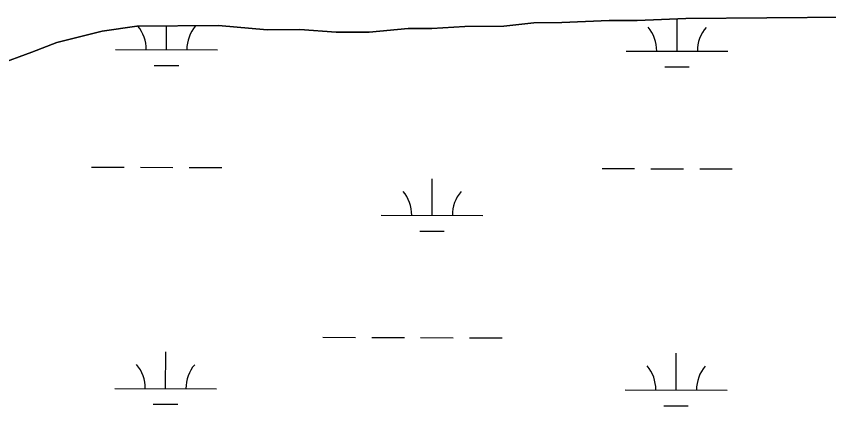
# Model space of a CAD drawing. Extents: x 3161665 to 3199565, y 885729 to 911164.
# Drawn here: x 3166366 to 3167164, y 892200 to 892582 of the extents above; entities that cross this region are included whole.
import ezdxf

# ---------------------------------------------------------------- set-up
doc = ezdxf.new("R2010")
doc.units = 0
doc.layers.add('V-SITE-VEGE', color=7, linetype='Continuous')
doc.layers.add('V-WETL-SWMP', color=7, linetype='Continuous')

msp = doc.modelspace()

# ---------------------------------------------------------------- linework, layer by layer
at = {"layer": 'V-SITE-VEGE'}
for p, q in [((3166948.29, 892577.9), (3166902.03, 892575.98)), ((3166976.05, 892578.13), (3166948.29, 892577.9)), ((3167023.85, 892580.07), (3166976.05, 892578.13)), ((3167276.81, 892582.16), (3167023.85, 892580.07)), ((3166484.04, 892572.52), (3166450.14, 892567.61)), ((3166564.24, 892573.18), (3166484.04, 892572.52)), ((3166612.09, 892568.95), (3166564.24, 892573.18)), ((3166644.48, 892569.22), (3166612.09, 892568.95)), ((3166679.98, 892566.43), (3166644.48, 892569.22)), ((3166750.91, 892570.1), (3166712.38, 892566.69)), ((3166774.05, 892570.29), (3166750.91, 892570.1)), ((3166806.43, 892572.1), (3166774.05, 892570.29)), ((3166844.98, 892572.42), (3166806.43, 892572.1)), ((3166874.27, 892575.75), (3166844.98, 892572.42)), ((3166902.03, 892575.98), (3166874.27, 892575.75)), ((3166450.14, 892567.61), (3166405.5, 892556.44)), ((3166712.38, 892566.69), (3166679.98, 892566.43)), ((3166405.5, 892556.44), (3166380.9, 892546.98)), ((3166380.9, 892546.98), (3166342.45, 892532.78))]:
    msp.add_line(p, q, dxfattribs=at)
at = {"layer": 'V-WETL-SWMP'}
for p, q in [((3166902.03, 892575.97), (3166948.29, 892577.9)), ((3166948.29, 892577.9), (3166976.05, 892578.13)), ((3166976.05, 892578.13), (3167023.85, 892580.07)), ((3167015.19, 892547.87), (3167015.27, 892579.72)), ((3167023.85, 892580.07), (3167276.81, 892582.16)), ((3166450.14, 892567.61), (3166484.04, 892572.52)), ((3166484.04, 892572.52), (3166564.24, 892573.18)), ((3166513.28, 892549.26), (3166513.35, 892572.76)), ((3166564.24, 892573.18), (3166612.09, 892568.95)), ((3166612.09, 892568.95), (3166644.48, 892569.22)), ((3166644.48, 892569.22), (3166679.99, 892566.42)), ((3166712.38, 892566.69), (3166750.91, 892570.1)), ((3166750.91, 892570.1), (3166774.05, 892570.29)), ((3166774.05, 892570.29), (3166806.42, 892572.1)), ((3166806.42, 892572.1), (3166844.98, 892572.42)), ((3166844.98, 892572.42), (3166874.26, 892575.75)), ((3166874.26, 892575.75), (3166902.03, 892575.97)), ((3166405.5, 892556.44), (3166450.14, 892567.61)), ((3166679.99, 892566.42), (3166712.38, 892566.69)), ((3166380.9, 892546.98), (3166405.5, 892556.44)), ((3166342.45, 892532.78), (3166380.9, 892546.98)), ((3166463.28, 892549.4), (3166563.28, 892549.12)), ((3166965.19, 892548.01), (3167065.19, 892547.74)), ((3166501.24, 892533.86), (3166525.24, 892533.8)), ((3167003.14, 892532.48), (3167027.14, 892532.41)), ((3166439.55, 892434.03), (3166471.55, 892433.94)), ((3166487.55, 892433.9), (3166519.55, 892433.81)), ((3166535.55, 892433.77), (3166567.55, 892433.68)), ((3166941.46, 892432.65), (3166973.46, 892432.56)), ((3166989.46, 892432.51), (3167021.46, 892432.42)), ((3167037.46, 892432.38), (3167069.46, 892432.29)), ((3166774.27, 892386.68), (3166774.37, 892422.68)), ((3166724.27, 892386.82), (3166824.27, 892386.54)), ((3166762.23, 892371.28), (3166786.23, 892371.21)), ((3166667.09, 892266.9), (3166699.09, 892266.81)), ((3166715.09, 892266.77), (3166747.09, 892266.68)), ((3166763.09, 892266.64), (3166795.09, 892266.55)), ((3166811.09, 892266.5), (3166843.09, 892266.42)), ((3166512.36, 892216.59), (3166512.46, 892252.59)), ((3167014.27, 892215.2), (3167014.37, 892251.2)), ((3166462.36, 892216.73), (3166562.36, 892216.45)), ((3166964.27, 892215.34), (3167064.27, 892215.06)), ((3166500.32, 892201.19), (3166524.32, 892201.12)), ((3167002.22, 892199.8), (3167026.22, 892199.74))]:
    msp.add_line(p, q, dxfattribs=at)
for centre, start, end in [((3166458.04, 892549.89), 359.06985, 39.95661), ((3166568.52, 892549.58), 139.06984, 180.6135), ((3166959.95, 892548.5), 359.06985, 40.6135), ((3167070.43, 892548.2), 139.06984, 180.6135), ((3166719.03, 892387.31), 359.06985, 40.6135), ((3166829.51, 892387), 139.06984, 180.6135), ((3166457.12, 892217.22), 359.06985, 40.6135), ((3166567.61, 892216.91), 139.06984, 180.6135), ((3166959.03, 892215.83), 359.06985, 40.6135), ((3167069.51, 892215.52), 139.06984, 180.6135)]:
    msp.add_arc(centre, 35.25, start, end, dxfattribs=at)

doc.saveas('drawing.dxf')
